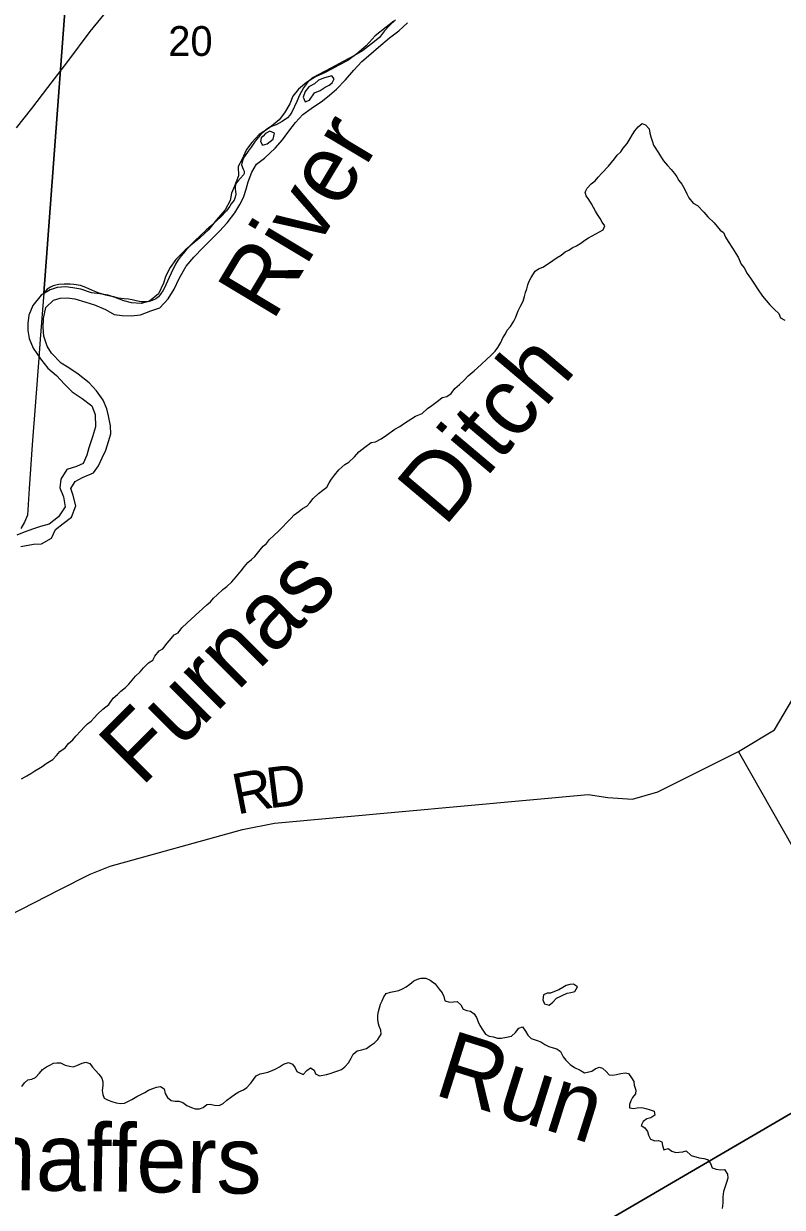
# Model space of a CAD drawing. Extents: x 0 to 1064, y 0 to 440.
# Drawn here: x 387.65 to 404.68, y 342.84 to 369.39 of the extents above; entities that cross this region are included whole.
import ezdxf

# ---------------------------------------------------------------- set-up
doc = ezdxf.new("R2010")
doc.units = 0
for name, color, linetype in [('GM_X_County_Road', 7, 'Continuous'), ('GM_X_County_Road_Text', 7, 'Continuous'), ('GM_X_Major_River', 7, 'Continuous'), ('GM_X_Major_River_Text', 7, 'Continuous'), ('GM_X_Minor_Lake', 7, 'Continuous'), ('GM_X_Minor_River', 7, 'Continuous'), ('GM_X_Minor_River_Text', 7, 'Continuous'), ('GM_X_Section', 7, 'Continuous'), ('GM_X_Section_Text', 7, 'Continuous'), ('GM_X_Township', 7, 'Continuous'), ('GM_X_Township_Road', 7, 'Continuous'), ('GM_X_US_Route', 7, 'Continuous')]:
    doc.layers.add(name, color=color, linetype=linetype)

msp = doc.modelspace()

# ---------------------------------------------------------------- linework, layer by layer
at = {"layer": 'GM_X_County_Road'}
msp.add_lwpolyline([(369.177, 344.626), (373.747, 346.106), (373.864, 346.135), (374.022, 346.132), (378.013, 344.837), (378.347, 344.77), (378.7, 344.83), (379.275, 344.954), (380.415, 345.486), (387.328, 349.381), (388.452, 349.963), (389.145, 350.309), (389.593, 350.49), (392.564, 351.312), (393.278, 351.457), (400.315, 352.101), (400.758, 352.033), (401.311, 351.992), (401.879, 352.158), (403.69, 353.062), (404.496, 353.552), (405.01, 354.413)], dxfattribs=at)
at = {"layer": 'GM_X_Major_River'}
for points in [[(395.961, 369.451), (395.788, 369.314), (395.541, 369.119), (395.336, 368.898), (395.126, 368.714), (394.928, 368.566), (394.726, 368.461), (394.56, 368.373), (394.4, 368.292), (394.204, 368.198), (394.001, 368.075), (393.816, 367.927), (393.691, 367.765), (393.621, 367.597), (393.507, 367.392), (393.383, 367.237), (393.166, 367.059), (392.938, 366.906), (392.771, 366.727), (392.652, 366.571), (392.55, 366.342), (392.462, 366.186), (392.476, 365.979), (392.386, 365.75), (392.316, 365.593), (392.282, 365.43), (392.175, 365.219), (391.982, 364.992), (391.801, 364.771), (391.603, 364.587), (391.436, 364.445), (391.275, 364.314), (391.065, 364.1), (390.939, 363.92), (390.844, 363.734), (390.786, 363.571), (390.678, 363.336), (390.474, 363.17), (390.285, 363.113), (390.073, 363.13), (389.898, 363.176), (389.705, 363.247), (389.548, 363.305), (389.361, 363.333), (389.173, 363.355), (388.938, 363.439), (388.756, 363.467), (388.599, 363.488), (388.404, 363.474), (388.245, 363.423), (388.048, 363.299), (387.861, 363.072), (387.766, 362.855), (387.744, 362.667), (387.746, 362.509), (387.773, 362.333), (387.866, 362.112), (388.031, 361.871), (388.196, 361.667), (388.387, 361.499), (388.565, 361.307), (388.738, 361.133), (388.966, 360.983), (389.181, 360.82), (389.256, 360.624), (389.262, 360.345), (389.197, 360.121), (389.112, 359.874), (389.073, 359.716), (388.99, 359.524), (388.837, 359.46), (388.623, 359.391), (388.485, 359.176), (388.462, 358.982), (388.549, 358.779), (388.581, 358.554), (388.431, 358.332), (388.221, 358.166), (388.031, 358.115), (387.872, 358.058), (387.664, 357.983), (387.499, 357.92)], [(387.585, 357.663), (387.871, 357.718), (388.054, 357.726), (388.275, 357.849), (388.364, 358.048), (388.537, 358.178), (388.722, 358.32), (388.824, 358.573), (388.762, 358.805), (388.711, 358.964), (388.811, 359.12), (388.971, 359.214), (389.222, 359.318), (389.329, 359.474), (389.412, 359.655), (389.494, 359.823), (389.553, 360.022), (389.605, 360.192), (389.603, 360.374), (389.553, 360.594), (389.519, 360.752), (389.438, 360.943), (389.285, 361.158), (389.119, 361.332), (388.874, 361.532), (388.664, 361.67), (388.49, 361.777), (388.276, 362), (388.182, 362.16), (388.108, 362.38), (388.088, 362.575), (388.098, 362.776), (388.146, 363.024), (388.319, 363.19), (388.472, 363.236), (388.63, 363.245), (388.8, 363.217), (389.047, 363.145), (389.24, 363.086), (389.487, 362.978), (389.679, 362.87), (389.861, 362.848), (390.061, 362.838), (390.274, 362.858), (390.506, 362.95), (390.708, 363.019), (390.894, 363.222), (391.026, 363.438), (391.141, 363.679), (391.298, 363.955), (391.467, 364.158), (391.683, 364.373), (391.845, 364.533), (392.049, 364.736), (392.217, 364.927), (392.392, 365.148), (392.505, 365.334), (392.581, 365.497), (392.646, 365.678), (392.692, 365.847), (392.769, 366.064), (392.876, 366.244), (393.055, 366.374), (393.296, 366.6), (393.458, 366.791), (393.577, 366.953), (393.752, 367.18), (393.913, 367.353), (394.104, 367.489), (394.357, 367.66), (394.517, 367.791), (394.672, 367.927), (394.871, 368.136), (395.057, 368.351), (395.243, 368.542), (395.441, 368.72), (395.614, 368.868), (395.862, 369.076), (396.071, 369.236), (396.263, 369.414)], [(394.569, 368.221), (394.404, 368.176), (394.269, 368.124), (394.176, 368.041), (394.054, 367.977), (393.966, 367.869), (393.927, 367.742), (393.968, 367.638), (394.066, 367.678), (394.178, 367.846), (394.307, 367.898)], [(394.307, 367.898), (394.418, 367.969), (394.504, 368.016), (394.578, 368.069), (394.616, 368.153), (394.569, 368.221)], [(393.012, 366.667), (393.116, 366.695), (393.252, 366.802), (393.279, 366.935), (393.177, 366.98), (393.079, 366.933), (393.023, 366.873), (392.979, 366.832), (392.965, 366.747)], [(392.965, 366.747), (393.012, 366.667)]]:
    msp.add_lwpolyline(points, dxfattribs=at)
at = {"layer": 'GM_X_Minor_Lake'}
for points in [[(399.341, 347.403), (399.444, 347.372), (399.523, 347.439), (399.608, 347.53), (399.846, 347.64), (399.931, 347.658), (400.016, 347.682), (400.083, 347.786), (399.986, 347.84), (399.907, 347.834), (399.827, 347.816), (399.748, 347.767), (399.663, 347.713), (399.56, 347.676), (399.475, 347.64), (399.395, 347.64), (399.316, 347.603), (399.298, 347.494), (399.329, 347.415), (399.341, 347.403)], [(399.907, 347.834), (399.827, 347.816), (399.748, 347.767), (399.663, 347.713), (399.56, 347.676), (399.475, 347.64), (399.395, 347.64), (399.316, 347.603), (399.298, 347.494), (399.329, 347.415), (399.341, 347.403)], [(399.341, 347.403), (399.444, 347.372), (399.523, 347.439), (399.608, 347.53), (399.846, 347.64), (399.931, 347.658), (400.016, 347.682), (400.083, 347.786), (399.986, 347.84), (399.907, 347.834)]]:
    msp.add_lwpolyline(points, dxfattribs=at)
at = {"layer": 'GM_X_Minor_River'}
for points in [[(395.675, 360.079), (395.797, 360.165), (395.979, 360.298), (396.089, 360.359), (396.198, 360.432), (396.441, 360.584), (396.593, 360.645), (396.715, 360.76), (396.812, 360.827), (396.958, 360.942), (397.043, 361.009), (397.146, 361.027), (397.244, 361.1), (397.329, 361.21), (397.432, 361.295), (397.535, 361.398), (397.627, 361.495), (397.76, 361.605), (397.918, 361.744), (398.046, 361.866), (398.131, 361.951), (398.234, 362.048), (398.295, 362.127), (398.356, 362.243), (398.405, 362.346), (398.465, 362.437), (398.502, 362.516), (398.575, 362.601), (398.648, 362.717), (398.69, 362.796), (398.751, 362.954), (398.8, 363.057), (398.861, 363.166), (398.891, 363.27), (398.915, 363.361), (398.94, 363.446), (398.964, 363.537), (398.994, 363.616), (399.037, 363.701), (399.128, 363.841), (399.207, 363.896), (399.298, 363.932), (399.432, 364.011), (399.523, 364.084), (399.626, 364.145), (399.712, 364.199), (399.803, 364.278), (399.882, 364.315), (399.961, 364.363), (400.058, 364.412), (400.155, 364.473), (400.247, 364.534), (400.326, 364.588), (400.411, 364.637), (400.49, 364.679), (400.575, 364.722), (400.654, 364.771), (400.696, 364.862), (400.636, 364.941), (400.587, 365.02), (400.526, 365.111), (400.484, 365.19), (400.435, 365.269), (400.392, 365.354), (400.332, 365.451), (400.277, 365.53), (400.253, 365.615), (400.295, 365.7), (400.386, 365.804), (400.477, 365.871), (400.544, 365.95), (400.629, 366.041), (400.775, 366.199), (400.842, 366.278), (400.909, 366.363), (400.97, 366.442), (401.049, 366.521), (401.104, 366.6), (401.195, 366.703), (401.262, 366.819), (401.316, 366.904), (401.365, 366.989), (401.438, 367.08), (401.529, 367.153), (401.608, 367.123), (401.687, 367.031), (401.705, 366.94), (401.724, 366.855), (401.76, 366.746), (401.784, 366.667), (401.894, 366.497), (401.943, 366.418), (402.009, 366.32), (402.101, 366.211), (402.18, 366.12), (402.253, 366.035), (402.307, 365.956), (402.356, 365.877), (402.417, 365.792), (402.477, 365.688), (402.532, 365.573)], [(402.532, 365.573), (402.581, 365.488), (402.678, 365.366), (402.769, 365.318), (402.915, 365.166), (403.006, 365.062), (403.146, 364.922), (403.28, 364.764), (403.359, 364.71), (403.402, 364.606), (403.462, 364.509), (403.56, 364.357), (403.633, 364.236), (403.681, 364.157), (403.754, 363.999), (403.821, 363.914), (403.888, 363.792), (403.961, 363.683), (404.022, 363.598), (404.131, 363.421), (404.228, 363.282), (404.398, 363.087), (404.496, 362.978), (404.599, 362.893), (404.636, 362.795), (404.733, 362.741)], [(387.602, 352.448), (387.724, 352.515), (387.809, 352.57), (387.906, 352.631), (387.991, 352.685), (388.07, 352.728), (388.155, 352.795), (388.307, 352.886), (388.386, 352.977), (388.465, 353.062), (388.581, 353.147), (388.66, 353.244), (388.757, 353.329), (388.824, 353.408), (388.933, 353.53), (389.006, 353.609), (389.085, 353.682), (389.164, 353.742), (389.231, 353.821), (389.31, 353.9), (389.432, 354.01), (389.56, 354.119), (389.657, 354.259), (389.754, 354.344), (389.833, 354.417), (389.937, 354.496), (390.009, 354.575), (390.161, 354.751), (390.265, 354.854), (390.344, 354.939), (390.453, 355.055), (390.551, 355.116), (390.593, 355.201), (390.696, 355.322), (390.775, 355.365), (390.873, 355.498), (390.958, 355.596), (391.031, 355.681), (391.116, 355.729), (391.201, 355.839), (391.323, 355.954), (391.408, 356.033), (391.499, 356.118), (391.669, 356.27), (391.76, 356.355), (391.845, 356.422), (391.912, 356.507), (391.991, 356.58), (392.119, 356.701), (392.21, 356.768), (392.32, 356.871), (392.417, 356.981), (392.532, 357.12), (392.605, 357.218), (392.684, 357.303), (392.763, 357.37), (392.842, 357.442), (392.958, 357.588), (393.025, 357.673), (393.104, 357.728), (393.171, 357.819), (393.268, 357.91), (393.371, 358.008), (393.456, 358.087), (393.566, 358.208), (393.645, 358.293), (393.718, 358.372), (393.827, 358.451), (393.906, 358.518), (394.003, 358.567), (394.076, 358.646), (394.149, 358.737), (394.265, 358.852), (394.362, 358.931), (394.453, 358.992), (394.508, 359.089), (394.557, 359.174), (394.624, 359.265), (394.721, 359.381), (394.855, 359.502), (394.946, 359.557), (395.073, 359.678), (395.171, 359.788), (395.31, 359.891), (395.45, 360), (395.548, 360.013), (395.675, 360.079)], [(395.341, 346.403), (395.438, 346.47), (395.523, 346.525), (395.596, 346.604), (395.675, 346.719), (395.669, 346.81), (395.632, 346.901), (395.608, 346.986), (395.602, 347.065), (395.602, 347.144), (395.614, 347.229), (395.638, 347.314), (395.657, 347.393), (395.693, 347.472), (395.736, 347.558), (395.784, 347.636), (395.882, 347.667), (395.961, 347.679), (396.07, 347.703), (396.149, 347.74), (396.234, 347.782), (396.319, 347.843), (396.41, 347.916), (396.49, 347.958), (396.569, 347.977), (396.678, 347.977), (396.775, 347.934), (396.885, 347.849), (396.976, 347.728), (397.043, 347.649), (397.079, 347.564), (397.103, 347.472), (397.213, 347.436), (397.298, 347.448), (397.377, 347.454), (397.462, 347.381), (397.517, 347.284), (397.596, 347.254), (397.675, 347.235), (397.76, 347.181), (397.815, 347.096), (397.851, 346.999), (397.888, 346.913), (397.955, 346.81), (398.015, 346.725), (398.1, 346.677), (398.198, 346.658), (398.283, 346.634), (398.368, 346.628), (398.489, 346.652), (398.599, 346.677), (398.69, 346.762), (398.763, 346.853), (398.842, 346.883), (398.915, 346.786), (398.964, 346.701), (399.037, 346.622), (399.176, 346.579), (399.255, 346.549), (399.347, 346.488), (399.438, 346.446), (399.535, 346.415), (399.614, 346.391), (399.699, 346.33), (399.754, 346.215), (399.815, 346.136), (399.918, 346.039), (400.009, 345.972), (400.137, 345.911), (400.24, 345.856), (400.398, 345.893), (400.477, 345.941), (400.562, 345.984), (400.641, 345.96), (400.726, 345.887), (400.793, 345.808), (400.872, 345.802), (400.957, 345.814), (401.055, 345.838), (401.146, 345.856), (401.225, 345.838), (401.292, 345.741), (401.34, 345.656), (401.353, 345.577), (401.389, 345.468), (401.377, 345.383), (401.316, 345.304), (401.274, 345.225), (401.249, 345.146), (401.243, 345.067), (401.334, 345.055), (401.419, 345.067), (401.523, 345.073), (401.614, 345.055), (401.711, 345.024), (401.796, 344.994), (401.815, 344.903), (401.723, 344.842), (401.638, 344.818), (401.553, 344.763), (401.505, 344.672)], [(387.614, 345.547), (387.669, 345.632), (387.748, 345.699), (387.833, 345.711), (387.918, 345.747), (388.009, 345.845), (388.076, 345.93), (388.161, 345.99), (388.24, 346.027), (388.319, 346.069), (388.398, 346.081), (388.477, 346.075), (388.581, 346.027), (388.678, 346.002), (388.763, 345.99), (388.848, 346.015), (388.964, 346.069), (389.049, 346.094), (389.134, 346.063), (389.195, 345.984), (389.262, 345.905), (389.335, 345.826), (389.407, 345.735), (389.426, 345.65), (389.426, 345.571), (389.414, 345.456), (389.432, 345.365), (389.456, 345.286), (389.547, 345.237), (389.632, 345.213), (389.73, 345.182), (389.821, 345.164), (389.918, 345.17), (390.076, 345.255), (390.192, 345.322), (390.283, 345.371), (390.374, 345.413), (390.453, 345.462), (390.55, 345.504), (390.635, 345.535), (390.721, 345.547), (390.806, 345.492), (390.83, 345.389), (390.879, 345.304), (390.958, 345.231), (391.055, 345.219), (391.134, 345.219), (391.225, 345.188), (391.316, 345.122), (391.42, 345.079), (391.499, 345.049), (391.596, 345.043), (391.681, 345.079), (391.76, 345.14), (391.839, 345.152), (391.936, 345.128), (392.04, 345.122), (392.125, 345.164), (392.21, 345.237), (392.295, 345.304), (392.404, 345.383), (392.483, 345.431), (392.581, 345.474), (392.66, 345.522), (392.751, 345.62), (392.872, 345.79), (392.958, 345.832), (393.037, 345.85), (393.134, 345.869), (393.225, 345.905), (393.31, 345.942), (393.389, 345.99), (393.48, 346.045), (393.596, 346.087), (393.681, 346.045), (393.742, 345.966), (393.784, 345.881), (393.924, 345.82), (394.009, 345.905), (394.088, 345.966), (394.173, 345.911), (394.204, 345.832), (394.289, 345.79), (394.447, 345.814), (394.526, 345.838), (394.611, 345.869), (394.702, 345.899), (394.781, 345.929), (394.86, 345.99), (394.939, 346.081), (395, 346.185), (395.049, 346.276), (395.134, 346.349), (395.237, 346.373), (395.341, 346.403)], [(401.505, 344.672), (401.59, 344.617), (401.65, 344.538), (401.675, 344.453), (401.717, 344.362), (401.815, 344.326), (401.894, 344.332), (401.973, 344.307), (401.985, 344.222), (402.015, 344.125), (402.112, 344.155), (402.197, 344.095), (402.283, 344.064), (402.362, 344.076), (402.441, 344.083), (402.52, 344.107), (402.629, 343.997), (402.811, 343.949), (402.915, 343.931), (402.994, 343.912), (403.061, 343.821), (403.103, 343.724), (403.194, 343.694), (403.286, 343.676), (403.377, 343.688), (403.444, 343.578), (403.45, 343.493), (403.425, 343.396), (403.395, 343.305), (403.359, 343.19), (403.34, 343.074), (403.34, 342.928), (403.322, 342.807)]]:
    msp.add_lwpolyline(points, dxfattribs=at)
at = {"layer": 'GM_X_Section'}
for points in [[(388.817, 372.881), (388.106, 363.351), (388.022, 362.316), (387.99, 361.887), (387.919, 360.912), (387.841, 359.944), (387.776, 358.964), (387.735, 358.365), (387.672, 358.208), (387.585, 358.064)], [(395.992, 369.479), (395.85, 369.348), (395.752, 369.235), (395.634, 369.085), (395.456, 368.943), (395.253, 368.783), (395.057, 368.671), (394.837, 368.554), (394.543, 368.395), (394.274, 368.255), (394.146, 368.184), (394.06, 368.113), (393.998, 368.041), (393.93, 367.952), (393.842, 367.79), (393.785, 367.651), (393.672, 367.411), (393.622, 367.339), (393.573, 367.279), (393.456, 367.196), (393.316, 367.126), (393.194, 367.08), (393.133, 367.044), (393.084, 367.015), (392.96, 366.89), (392.843, 366.759), (392.756, 366.627), (392.687, 366.531), (392.607, 366.417), (392.569, 366.339), (392.55, 366.267), (392.543, 366.225), (392.578, 366.133), (392.601, 366.084), (392.6, 366.036), (392.581, 366), (392.52, 365.928), (392.458, 365.863), (392.414, 365.809), (392.395, 365.73), (392.4, 365.682), (392.405, 365.633), (392.41, 365.567), (392.397, 365.5), (392.372, 365.434), (392.31, 365.35), (392.278, 365.296), (392.204, 365.194), (392.068, 365.051), (391.914, 364.909), (391.865, 364.867), (391.748, 364.76), (391.495, 364.522), (391.428, 364.451), (391.279, 364.29), (391.187, 364.182), (391.118, 364.092), (391.056, 363.997), (390.962, 363.798), (390.918, 363.702), (390.804, 363.45), (390.773, 363.402), (390.723, 363.324), (390.674, 363.264), (390.619, 363.223), (390.533, 363.182), (390.466, 363.159), (390.387, 363.154), (390.29, 363.156), (390.176, 363.176), (390.085, 363.195), (390.007, 363.215), (389.904, 363.223), (389.783, 363.237), (389.674, 363.263), (389.596, 363.277), (389.493, 363.303), (389.348, 363.348), (389.198, 363.411), (389.048, 363.474), (388.927, 363.518), (388.776, 363.545), (388.692, 363.553), (388.558, 363.549), (388.443, 363.539), (388.37, 363.528), (388.315, 363.511), (388.254, 363.482), (388.181, 363.434), (388.106, 363.351), (388.817, 372.881)]]:
    msp.add_lwpolyline(points, dxfattribs=at)
at = {"layer": 'GM_X_Township'}
for points in [[(391.169, 336.949), (407.455, 346.449), (408.636, 347.138), (410.159, 346.107), (410.955, 346.892), (426.924, 336.426)], [(426.924, 336.426), (410.955, 346.892), (410.159, 346.107), (408.636, 347.138), (407.455, 346.449), (391.169, 336.949)]]:
    msp.add_lwpolyline(points, dxfattribs=at)
at = {"layer": 'GM_X_Township_Road'}
msp.add_lwpolyline([(407.425, 346.502), (407.425, 346.503), (403.69, 353.062)], dxfattribs=at)
at = {"layer": 'GM_X_US_Route'}
msp.add_lwpolyline([(387.492, 367.056), (387.832, 367.49), (388.197, 367.96), (388.645, 368.543), (389.144, 369.216), (389.691, 369.887)], dxfattribs=at)

# ---------------------------------------------------------------- texts
at = {"layer": 'GM_X_County_Road_Text'}
for s, rotation, p in [('D', 7.2172, (393.156, 351.786)), ('R', 11.0673, (392.439, 351.646))]:
    msp.add_text(s, height=0.909, rotation=rotation, dxfattribs=at).set_placement(p)
at = {"layer": 'GM_X_Major_River_Text'}
msp.add_text('River', height=1.5154, rotation=59.0277, dxfattribs=at).set_placement((393.237, 362.691))
at = {"layer": 'GM_X_Minor_River_Text'}
for s, height, rotation, p in [('Ditch', 1.5152, 49.8907, (397.094, 358.083)), ('Furnas', 1.5151, 44.9779, (390.292, 352.252)), ('Run', 1.5151, 342.5222, (396.822, 345.376)), ('Shaffers', 1.5151, 359.1352, (385.44, 343.252))]:
    msp.add_text(s, height=height, rotation=rotation, dxfattribs=at).set_placement(p)
at = {"layer": 'GM_X_Section_Text'}
msp.add_text('20', height=0.6697, rotation=0, dxfattribs=at).set_placement((390.896, 368.67))

doc.saveas('drawing.dxf')
